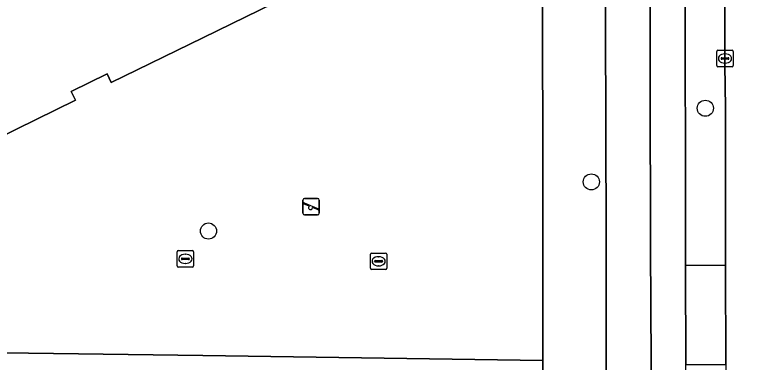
# Model space of a CAD drawing. Extents: x 160455 to 162082, y 388339 to 389736.
# Drawn here: x 160988.58 to 161032.93, y 388704.81 to 388725.95 of the extents above; entities that cross this region are included whole.
import ezdxf

# ---------------------------------------------------------------- set-up
doc = ezdxf.new("R2010")
doc.units = 0
for name, color, linetype in [('IMGEO_Boom', 7, 'Continuous'), ('IMGEO_Erf', 7, 'Continuous'), ('IMGEO_Fietspad_gesloten', 7, 'Continuous'), ('IMGEO_Groenvoorziening', 7, 'Continuous'), ('IMGEO_Hek', 7, 'Continuous'), ('IMGEO_Kolk', 7, 'Continuous'), ('IMGEO_Pand', 7, 'Continuous'), ('IMGEO_Rijbaan_lokaal_gesloten', 7, 'Continuous'), ('IMGEO_Speelvoorziening', 7, 'Continuous'), ('IMGEO_Verkeerseiland_open', 7, 'Continuous'), ('IMGEO_Voetpad_open', 7, 'Continuous')]:
    doc.layers.add(name, color=color, linetype=linetype)

msp = doc.modelspace()

# ---------------------------------------------------------------- linework, layer by layer
at = {"layer": 'IMGEO_Boom'}
for centre in [(161030.501, 388720.255), (161023.583, 388715.78), (161000.343, 388712.795)]:
    msp.add_circle(centre, 0.489, dxfattribs=at)
at = {"layer": 'IMGEO_Erf'}
for points in [[(161020.621, 388731.678), (161006.266, 388761.054), (161005.821, 388761.965), (161000, 388759.109), (160981.436, 388750), (160962.382, 388740.651), (160963.059, 388739.275), (160967.518, 388741.446), (160982.232, 388711.367), (160983.598, 388711.346), (160986.381, 388705.418), (161000, 388705.227), (161020.646, 388704.937), (161020.64, 388710.846), (161020.64, 388711.063)], [(160994.446, 388721.812), (160994.186, 388722.342), (160992.005, 388721.275), (160992.265, 388720.746), (160985.061, 388717.206), (160985.007, 388717.316), (160980.412, 388726.718), (160978.766, 388730.087), (160973.602, 388740.653), (160980.818, 388744.18), (160981.077, 388743.649), (160983.269, 388744.72), (160983.009, 388745.25), (160992.728, 388750), (160999.714, 388753.414), (160999.791, 388753.452), (161000, 388753.025), (161001.478, 388750), (161004.954, 388742.889), (161006.623, 388739.473), (161011.231, 388730.046), (161000, 388724.537)]]:
    msp.add_lwpolyline(points, close=True, dxfattribs=at)
at = {"layer": 'IMGEO_Fietspad_gesloten'}
for points in [[(161027.138, 388731.948), (161027.171, 388711.794), (161027.206, 388704.801), (161027.228, 388699.835), (161027.261, 388691.817), (161027.263, 388691.401), (161027.272, 388689.209), (161027.108, 388680.338)], [(161029.226, 388680.216), (161029.394, 388688.752), (161029.367, 388691.215), (161029.379, 388692.268), (161029.363, 388696.883), (161029.367, 388697.986), (161029.346, 388700.609), (161029.317, 388703.571), (161029.314, 388704.679), (161029.301, 388710.709), (161029.298, 388711.861), (161029.274, 388728.85), (161029.268, 388731.349)]]:
    msp.add_lwpolyline(points, dxfattribs=at)
at = {"layer": 'IMGEO_Groenvoorziening'}
msp.add_lwpolyline([(161007.303, 388762.692), (161005.821, 388761.965), (161006.266, 388761.054), (161020.621, 388731.678), (161020.64, 388711.063), (161020.64, 388710.846), (161020.646, 388704.937), (161020.65, 388700.126), (161024.549, 388700.134), (161024.489, 388703.87), (161024.477, 388712.446), (161024.428, 388732.082)], dxfattribs=at)
msp.add_lwpolyline([(161020.646, 388704.937), (161000, 388705.227), (160986.381, 388705.418), (160977.941, 388705.537), (160977.918, 388699.999), (161000, 388700.069), (161012.798, 388700.109), (161020.65, 388700.126)], close=True, dxfattribs=at)
at = {"layer": 'IMGEO_Hek'}
for points in [[(161006.266, 388761.054), (161020.621, 388731.678), (161020.64, 388711.063)], [(161020.64, 388710.846), (161020.64, 388711.063)], [(161020.646, 388704.937), (161020.64, 388710.846)]]:
    msp.add_lwpolyline(points, dxfattribs=at)
at = {"layer": 'IMGEO_Kolk'}
for p, q in [((161031.195, 388722.852), (161031.195, 388723.704)), ((161031.27, 388723.778), (161032.122, 388723.778)), ((161032.196, 388723.704), (161032.196, 388722.852)), ((161031.454, 388723.272), (161031.454, 388723.284)), ((161031.892, 388723.235), (161031.494, 388723.235)), ((161031.497, 388723.321), (161031.895, 388723.321)), ((161031.683, 388723.558), (161031.708, 388723.558)), ((161031.938, 388723.284), (161031.938, 388723.272)), ((161032.122, 388722.778), (161031.27, 388722.778)), ((161031.706, 388722.998), (161031.681, 388722.998)), ((160998.443, 388710.678), (160998.443, 388711.53)), ((160998.518, 388711.604), (160999.37, 388711.604)), ((160998.931, 388711.384), (160998.956, 388711.384)), ((160999.444, 388711.53), (160999.444, 388710.678)), ((161010.171, 388710.529), (161010.171, 388711.381)), ((161010.246, 388711.455), (161011.098, 388711.455)), ((161011.172, 388711.381), (161011.172, 388710.529)), ((160998.702, 388711.098), (160998.702, 388711.11)), ((160999.14, 388711.061), (160998.742, 388711.061)), ((160998.745, 388711.147), (160999.143, 388711.147)), ((160998.954, 388710.824), (160998.929, 388710.824)), ((160999.186, 388711.11), (160999.186, 388711.098)), ((161010.43, 388710.949), (161010.43, 388710.961)), ((161010.868, 388710.912), (161010.47, 388710.912)), ((161010.473, 388710.998), (161010.871, 388710.998)), ((161010.659, 388711.235), (161010.684, 388711.235)), ((161010.914, 388710.961), (161010.914, 388710.949)), ((160999.37, 388710.604), (160998.518, 388710.604)), ((161011.098, 388710.455), (161010.246, 388710.455)), ((161010.682, 388710.675), (161010.657, 388710.675))]:
    msp.add_line(p, q, dxfattribs=at)
for points in [[(161031.195, 388722.852), (161031.195, 388723.704)], [(161031.27, 388723.778), (161032.122, 388723.778)], [(161032.196, 388723.704), (161032.196, 388722.852)], [(161032.122, 388722.778), (161031.27, 388722.778)], [(160998.443, 388710.678), (160998.443, 388711.53)], [(160998.518, 388711.604), (160999.37, 388711.604)], [(160999.444, 388711.53), (160999.444, 388710.678)], [(161010.171, 388710.529), (161010.171, 388711.381)], [(161010.246, 388711.455), (161011.098, 388711.455)], [(161011.172, 388711.381), (161011.172, 388710.529)], [(160999.37, 388710.604), (160998.518, 388710.604)], [(161011.098, 388710.455), (161010.246, 388710.455)]]:
    msp.add_lwpolyline(points, dxfattribs=at)
for centre, radius, start, end in [((161031.272, 388723.702), 0.0765, 91.552, 178.448), ((161031.272, 388723.702), 0.0765, 91.552, 178.448), ((161032.12, 388723.702), 0.0765, 1.552, 88.448), ((161032.12, 388723.702), 0.0765, 1.552, 88.448), ((161031.494, 388723.281), 0.0403, 85.8775, 175.7526), ((161031.491, 388723.271), 0.0366, 178.938, 274.7102), ((161031.895, 388723.278), 0.043, 264.8664, 352.4533), ((161031.899, 388723.283), 0.0386, 1.7309, 96.639), ((161031.272, 388722.854), 0.0765, 181.552, 268.448), ((161031.272, 388722.854), 0.0765, 181.552, 268.448), ((161032.12, 388722.854), 0.0765, 271.552, 358.448), ((161032.12, 388722.854), 0.0765, 271.552, 358.448), ((160998.52, 388711.528), 0.0765, 91.552, 178.448), ((160998.52, 388711.528), 0.0765, 91.552, 178.448), ((160999.368, 388711.528), 0.0765, 1.552, 88.448), ((160999.368, 388711.528), 0.0765, 1.552, 88.448), ((161010.248, 388711.379), 0.0765, 91.552, 178.448), ((161010.248, 388711.379), 0.0765, 91.552, 178.448), ((161011.096, 388711.379), 0.0765, 1.552, 88.448), ((161011.096, 388711.379), 0.0765, 1.552, 88.448), ((160998.742, 388711.107), 0.0403, 85.8775, 175.7526), ((160998.739, 388711.097), 0.0366, 178.938, 274.7102), ((160999.143, 388711.104), 0.043, 264.8664, 352.4533), ((160999.147, 388711.109), 0.0386, 1.7309, 96.639), ((161010.47, 388710.958), 0.0403, 85.8775, 175.7526), ((161010.467, 388710.948), 0.0366, 178.938, 274.7102), ((161010.871, 388710.955), 0.043, 264.8664, 352.4533), ((161010.875, 388710.96), 0.0386, 1.7309, 96.639), ((160998.52, 388710.68), 0.0765, 181.552, 268.448), ((160998.52, 388710.68), 0.0765, 181.552, 268.448), ((160999.368, 388710.68), 0.0765, 271.552, 358.448), ((160999.368, 388710.68), 0.0765, 271.552, 358.448), ((161010.248, 388710.531), 0.0765, 181.552, 268.448), ((161010.248, 388710.531), 0.0765, 181.552, 268.448), ((161011.096, 388710.531), 0.0765, 271.552, 358.448), ((161011.096, 388710.531), 0.0765, 271.552, 358.448)]:
    msp.add_arc(centre, radius, start, end, dxfattribs=at)
for centre, major_axis, ratio, start_param, end_param in [((161031.682, 388723.278), (-0.387, 0.002), 0.722429, 4.712389, 7.853982), ((161031.707, 388723.278), (-0.39, 0.002), 0.717154, 1.570796, 4.712389), ((160998.93, 388711.104), (-0.387, 0.002), 0.722429, 4.712389, 7.853982), ((160998.955, 388711.104), (-0.39, 0.002), 0.717154, 1.570796, 4.712389), ((161010.658, 388710.955), (-0.387, 0.002), 0.722429, 4.712389, 7.853982), ((161010.683, 388710.955), (-0.39, 0.002), 0.717154, 1.570796, 4.712389)]:
    msp.add_ellipse(centre, major_axis=major_axis, ratio=ratio, start_param=start_param, end_param=end_param, dxfattribs=at)
at = {"layer": 'IMGEO_Pand'}
msp.add_lwpolyline([(160983.009, 388745.25), (160983.269, 388744.72), (160981.077, 388743.649), (160980.818, 388744.18), (160973.602, 388740.653), (160978.766, 388730.087), (160980.412, 388726.718), (160985.007, 388717.316), (160985.061, 388717.206), (160992.265, 388720.746), (160992.005, 388721.275), (160994.186, 388722.342), (160994.446, 388721.812), (161000, 388724.537), (161011.231, 388730.046), (161006.623, 388739.473), (161004.954, 388742.889), (161001.478, 388750), (161000, 388753.025), (160999.791, 388753.452), (160999.714, 388753.414), (160992.728, 388750)], close=True, dxfattribs=at)
at = {"layer": 'IMGEO_Rijbaan_lokaal_gesloten'}
msp.add_lwpolyline([(161031.679, 388728.876), (161031.695, 388722.904), (161031.721, 388720.282), (161031.726, 388711.578), (161031.728, 388710.717), (161031.746, 388704.687), (161031.749, 388703.547), (161031.76, 388702.863), (161031.783, 388700.623), (161031.768, 388697.985), (161031.786, 388696.384), (161031.796, 388692.775), (161031.762, 388691.227), (161031.774, 388688.847), (161031.791, 388681.902), (161038.287, 388681.966), (161038.277, 388686.053), (161038.286, 388689.301), (161038.255, 388698.446), (161038.204, 388728.949)], close=True, dxfattribs=at)
at = {"layer": 'IMGEO_Speelvoorziening'}
for p, q in [((161006.077, 388713.876), (161006.077, 388714.676)), ((161006.077, 388714.676), (161006.077, 388713.876)), ((161006.46, 388714.304), (161006.121, 388714.441)), ((161006.146, 388714.501), (161007.022, 388714.148)), ((161006.177, 388714.776), (161006.967, 388714.776)), ((161006.967, 388714.776), (161006.177, 388714.776)), ((161007.067, 388714.676), (161007.067, 388713.876)), ((161007.067, 388713.876), (161007.067, 388714.676)), ((161006.998, 388714.088), (161006.658, 388714.225)), ((161006.967, 388713.776), (161006.177, 388713.776)), ((161006.177, 388713.776), (161006.967, 388713.776))]:
    msp.add_line(p, q, dxfattribs=at)
for centre, radius, start, end in [((161006.177, 388714.676), 0.1, 90, 180), ((161006.177, 388714.676), 0.1, 90, 180), ((161006.134, 388714.471), 0.0327, 68.078, 248.078), ((161006.967, 388714.676), 0.1, 0, 90), ((161006.967, 388714.676), 0.1, 360, 90), ((161006.539, 388714.214), 0.12, 130.9928, 5.1632), ((161007.01, 388714.118), 0.0327, 248.078, 68.078), ((161006.177, 388713.876), 0.1, 180, 270), ((161006.177, 388713.876), 0.1, 180, 270), ((161006.967, 388713.876), 0.1, 270, 0), ((161006.967, 388713.876), 0.1, 270, 0)]:
    msp.add_arc(centre, radius, start, end, dxfattribs=at)
at = {"layer": 'IMGEO_Verkeerseiland_open'}
for points in [[(161031.728, 388710.717), (161031.726, 388711.578), (161031.721, 388720.282), (161031.695, 388722.904), (161031.679, 388728.876), (161029.569, 388728.853), (161029.274, 388728.85), (161029.298, 388711.861), (161029.301, 388710.709)], [(161031.728, 388710.717), (161029.301, 388710.709), (161029.314, 388704.679), (161031.746, 388704.687)]]:
    msp.add_lwpolyline(points, close=True, dxfattribs=at)
at = {"layer": 'IMGEO_Voetpad_open'}
for points in [[(161024.428, 388732.082), (161024.477, 388712.446), (161024.489, 388703.87), (161024.549, 388700.134), (161023.765, 388696.503)], [(161027.228, 388699.835), (161027.206, 388704.801), (161027.171, 388711.794), (161027.138, 388731.948)]]:
    msp.add_lwpolyline(points, dxfattribs=at)

doc.saveas('drawing.dxf')
